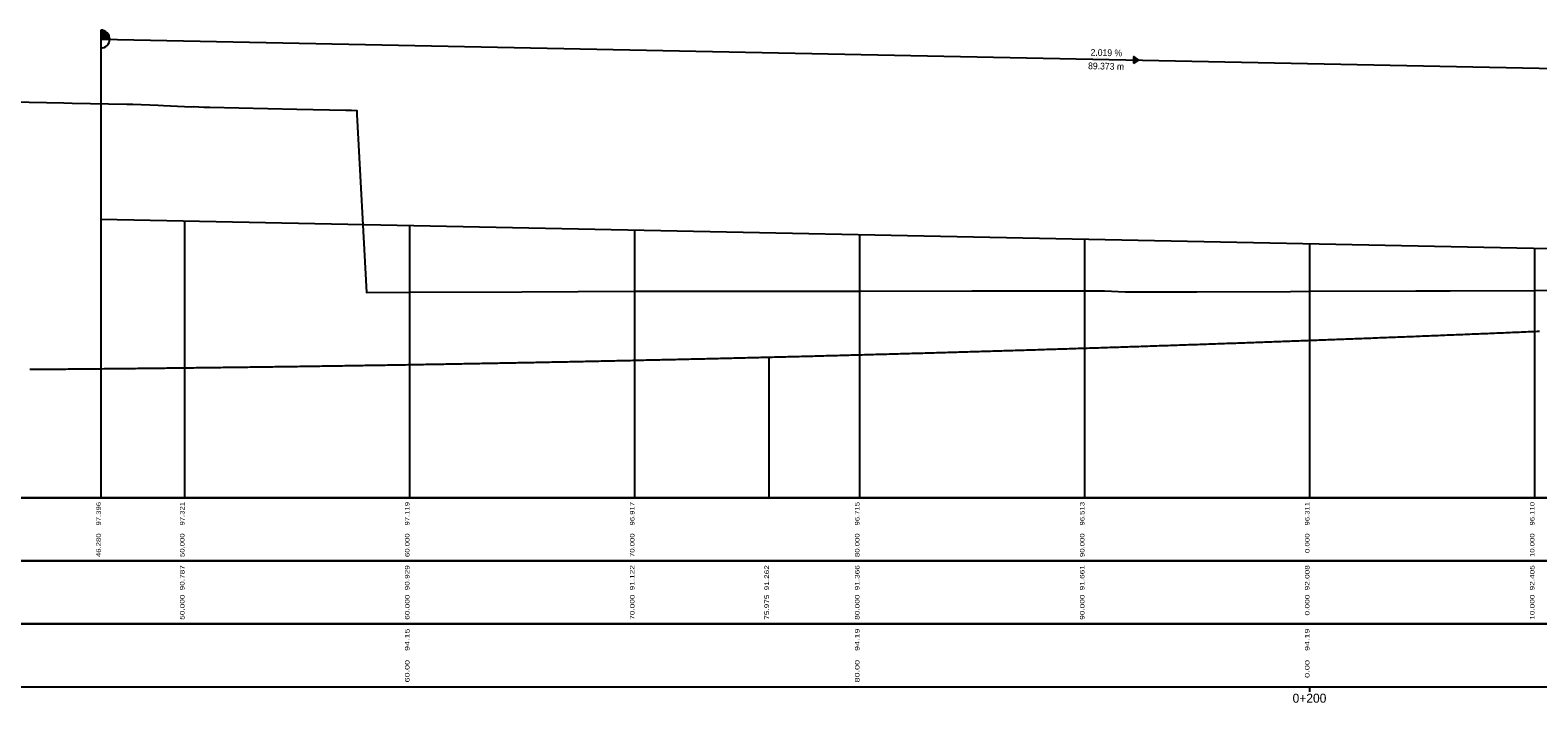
# Model space of a CAD drawing. Header units: metres. Extents: x 3458045 to 3462392, y 5482308 to 5484762.
# Tile 319 of 458: x 3460146 to 3460213, y 5484271 to 5484301. Entities that reach past the tile are written whole.
import ezdxf
from ezdxf.enums import TextEntityAlignment as Align

# ---------------------------------------------------------------- set-up
doc = ezdxf.new("R2010")
doc.units = ezdxf.units.M
doc.layers.get('0').update_dxf_attribs({"linetype": 'CONTINUOUS'})
doc.styles.add('TS001', font='Card001.shx', dxfattribs={"height": 0.2})

# ---------------------------------------------------------------- blocks, each defined once
blk = doc.blocks.new('SYMB14')
at = {"color": 0, "linetype": 'ByBlock'}
for p, q in [((0.02, 0.01), (0.02, -0.01)), ((0.06, 0.04), (0.06, -0.04)), ((0.1, 0.06), (0.1, -0.06)), ((0.14, 0.09), (0.14, -0.09)), ((0.18, 0.12), (0.18, -0.12)), ((0.22, 0.14), (0.22, -0.14)), ((0.26, 0.17), (0.26, -0.17)), ((0.3, 0.2), (0.3, -0.2)), ((0.34, 0.22), (0.34, -0.22)), ((0.38, 0.25), (0.38, -0.25)), ((0.42, 0.28), (0.42, -0.28)), ((0.46, 0.3), (0.46, -0.3)), ((0.5, 0.33), (0.5, -0.33)), ((0.54, 0.36), (0.54, -0.36)), ((0.58, 0.38), (0.58, -0.38)), ((0.62, 0.41), (0.62, -0.41)), ((0.66, 0.44), (0.66, -0.44)), ((0.7, 0.46), (0.7, -0.46)), ((0.74, 0.49), (0.74, -0.49))]:
    blk.add_line(p, q, dxfattribs=at)
at = {"color": 0, "linetype": 'ByBlock', "flags": 128}
blk.add_lwpolyline([(0.75, 0.5), (0, 0), (0.75, -0.5), (0.75, 0.5)], close=True, dxfattribs=at)

msp = doc.modelspace()

# ---------------------------------------------------------------- hatches: boundary and pattern name
at = {"linetype": 'Continuous'}
msp.add_hatch(color=2, dxfattribs=at).paths.add_polyline_path([(3460149.7377, 5484300.845), (3460149.7375, 5484300.8494), (3460149.7373, 5484300.8539), (3460149.7371, 5484300.8584), (3460149.7368, 5484300.8628), (3460149.7364, 5484300.8673), (3460149.736, 5484300.8717), (3460149.7356, 5484300.8762), (3460149.7351, 5484300.8806), (3460149.7346, 5484300.8851), (3460149.734, 5484300.8895), (3460149.7333, 5484300.8939), (3460149.7326, 5484300.8984), (3460149.7319, 5484300.9028), (3460149.7311, 5484300.9072), (3460149.7302, 5484300.9116), (3460149.7293, 5484300.9159), (3460149.7284, 5484300.9203), (3460149.7274, 5484300.9247), (3460149.7264, 5484300.929), (3460149.7253, 5484300.9334), (3460149.7241, 5484300.9377), (3460149.7229, 5484300.942), (3460149.7217, 5484300.9463), (3460149.7204, 5484300.9506), (3460149.7191, 5484300.9548), (3460149.7177, 5484300.9591), (3460149.7163, 5484300.9633), (3460149.7148, 5484300.9676), (3460149.7133, 5484300.9718), (3460149.7117, 5484300.976), (3460149.7101, 5484300.9801), (3460149.7085, 5484300.9843), (3460149.7068, 5484300.9884), (3460149.705, 5484300.9925), (3460149.7032, 5484300.9966), (3460149.7014, 5484301.0007), (3460149.6995, 5484301.0048), (3460149.6975, 5484301.0088), (3460149.6956, 5484301.0128), (3460149.6935, 5484301.0168), (3460149.6915, 5484301.0208), (3460149.6894, 5484301.0247), (3460149.6872, 5484301.0286), (3460149.685, 5484301.0325), (3460149.6828, 5484301.0364), (3460149.6805, 5484301.0402), (3460149.6782, 5484301.044), (3460149.6758, 5484301.0478), (3460149.6734, 5484301.0516), (3460149.6709, 5484301.0553), (3460149.6684, 5484301.059), (3460149.6659, 5484301.0627), (3460149.6633, 5484301.0664), (3460149.6607, 5484301.07), (3460149.658, 5484301.0736), (3460149.6553, 5484301.0772), (3460149.6526, 5484301.0807), (3460149.6498, 5484301.0842), (3460149.647, 5484301.0877), (3460149.6441, 5484301.0911), (3460149.6412, 5484301.0945), (3460149.6383, 5484301.0979), (3460149.6353, 5484301.1012), (3460149.6323, 5484301.1045), (3460149.6293, 5484301.1078), (3460149.6262, 5484301.1111), (3460149.6231, 5484301.1143), (3460149.6199, 5484301.1174), (3460149.6167, 5484301.1206), (3460149.6135, 5484301.1237), (3460149.6102, 5484301.1267), (3460149.6069, 5484301.1298), (3460149.6036, 5484301.1327), (3460149.6003, 5484301.1357), (3460149.5969, 5484301.1386), (3460149.5934, 5484301.1415), (3460149.59, 5484301.1443), (3460149.5865, 5484301.1471), (3460149.583, 5484301.1499), (3460149.5794, 5484301.1526), (3460149.5759, 5484301.1553), (3460149.5722, 5484301.1579), (3460149.5686, 5484301.1605), (3460149.5649, 5484301.1631), (3460149.5612, 5484301.1656), (3460149.5575, 5484301.1681), (3460149.5538, 5484301.1705), (3460149.55, 5484301.1729), (3460149.5462, 5484301.1753), (3460149.5424, 5484301.1776), (3460149.5385, 5484301.1798), (3460149.5346, 5484301.1821), (3460149.5307, 5484301.1842), (3460149.5268, 5484301.1864), (3460149.5228, 5484301.1885), (3460149.5189, 5484301.1905), (3460149.5149, 5484301.1925), (3460149.5108, 5484301.1945), (3460149.5068, 5484301.1964), (3460149.5027, 5484301.1982), (3460149.4986, 5484301.2001), (3460149.4945, 5484301.2018), (3460149.4904, 5484301.2036), (3460149.4863, 5484301.2053), (3460149.4821, 5484301.2069), (3460149.4779, 5484301.2085), (3460149.4737, 5484301.21), (3460149.4695, 5484301.2115), (3460149.4653, 5484301.213), (3460149.461, 5484301.2144), (3460149.4568, 5484301.2157), (3460149.4525, 5484301.217), (3460149.4482, 5484301.2183), (3460149.4439, 5484301.2195), (3460149.4396, 5484301.2207), (3460149.4352, 5484301.2218), (3460149.4309, 5484301.2228), (3460149.4266, 5484301.2238), (3460149.4222, 5484301.2248), (3460149.4178, 5484301.2257), (3460149.4134, 5484301.2266), (3460149.409, 5484301.2274), (3460149.4046, 5484301.2282), (3460149.4002, 5484301.2289), (3460149.3958, 5484301.2296), (3460149.3914, 5484301.2302), (3460149.3869, 5484301.2308), (3460149.3825, 5484301.2313), (3460149.378, 5484301.2318), (3460149.3736, 5484301.2322), (3460149.3691, 5484301.2326), (3460149.3647, 5484301.2329), (3460149.3602, 5484301.2332), (3460149.3557, 5484301.2334), (3460149.3513, 5484301.2336), (3460149.3468, 5484301.2337), (3460149.3423, 5484301.2338), (3460149.3379, 5484301.2338), (3460149.3379, 5484300.8338), (3460149.7378, 5484300.8257), (3460149.7378, 5484300.8271), (3460149.7378, 5484300.8316), (3460149.7378, 5484300.836), (3460149.7378, 5484300.8405)])

# ---------------------------------------------------------------- linework, layer by layer
at = {"color": 2}
for p, q in [((3460149.3378, 5484301.2338), (3460149.3378, 5484292.8338)), ((3460149.3378, 5484300.8338), (3460238.7104, 5484299.0293)), ((3459994.0579, 5484280.4377), (3460844.0579, 5484280.4377)), ((3460844.0579, 5484280.4377), (3459994.0579, 5484280.4377)), ((3459994.0579, 5484277.6377), (3460844.0579, 5484277.6377)), ((3460844.0579, 5484277.6377), (3459994.0579, 5484277.6377)), ((3459994.0579, 5484274.8377), (3460844.0579, 5484274.8377)), ((3460844.0579, 5484274.8377), (3459994.0579, 5484274.8377)), ((3459994.0579, 5484272.0377), (3460844.0579, 5484272.0377)), ((3460203.0579, 5484272.0377), (3460203.0579, 5484271.8177))]:
    msp.add_line(p, q, dxfattribs=at)
for p, q in [((3460149.3378, 5484292.8338), (3460149.3378, 5484280.4377)), ((3460153.0579, 5484292.7587), (3460153.0579, 5484280.4377)), ((3460163.0579, 5484292.5568), (3460163.0579, 5484280.4377)), ((3460173.0579, 5484292.3549), (3460173.0579, 5484280.4377)), ((3460183.0579, 5484292.153), (3460183.0579, 5484280.4377)), ((3460193.0579, 5484291.9511), (3460193.0579, 5484280.4377)), ((3460203.0579, 5484291.7492), (3460203.0579, 5484280.4377)), ((3460213.0579, 5484291.5472), (3460213.0579, 5484280.4377)), ((3460179.0334, 5484286.6994), (3460179.0334, 5484280.4377))]:
    msp.add_line(p, q)
at = {"color": 39, "flags": 128}
msp.add_lwpolyline([(3460143.0579, 5484298.087), (3460147.6895, 5484297.9979), (3460148.0579, 5484297.9909), (3460150.4998, 5484297.945), (3460150.5987, 5484297.9418), (3460150.7588, 5484297.9367), (3460151.8946, 5484297.892), (3460152.1215, 5484297.8797), (3460153.0579, 5484297.8418), (3460153.3538, 5484297.8298), (3460153.4789, 5484297.835), (3460153.9135, 5484297.8131), (3460154.1781, 5484297.8029), (3460158.0579, 5484297.728), (3460160.2274, 5484297.6834), (3460160.29, 5484297.6814), (3460160.4729, 5484297.6749), (3460160.7131, 5484297.6662), (3460160.7232, 5484297.4878), (3460161.1444, 5484289.5772), (3460163.0579, 5484289.586), (3460168.0579, 5484289.608), (3460173.0579, 5484289.6286), (3460173.5744, 5484289.6306), (3460175.5849, 5484289.6291), (3460176.1074, 5484289.6286), (3460178.0579, 5484289.6269), (3460178.8098, 5484289.6262), (3460183.0579, 5484289.632), (3460188.0579, 5484289.6386), (3460193.0579, 5484289.6448), (3460193.9408, 5484289.6459), (3460194.8627, 5484289.5953), (3460195.4106, 5484289.5947), (3460196.2696, 5484289.5956), (3460198.0579, 5484289.6038), (3460202.2141, 5484289.6225), (3460203.0579, 5484289.6261), (3460207.7795, 5484289.6465), (3460208.0579, 5484289.6468), (3460209.3035, 5484289.6479), (3460213.0579, 5484289.6608), (3460217.542, 5484289.6761)], dxfattribs=at)
at = {"color": 80, "flags": 128}
msp.add_lwpolyline([(3460149.3378, 5484292.8338), (3460213.7413, 5484291.5334)], dxfattribs=at)
at = {"color": 18, "true_color": 0x000000, "flags": 128}
msp.add_lwpolyline([(3460146.18, 5484286.1567), (3460146.28, 5484286.1575), (3460146.38, 5484286.1583), (3460146.48, 5484286.1592), (3460146.58, 5484286.16), (3460146.68, 5484286.1608), (3460146.78, 5484286.1617), (3460146.88, 5484286.1625), (3460146.98, 5484286.1634), (3460147.08, 5484286.1642), (3460147.18, 5484286.1651), (3460147.28, 5484286.166), (3460147.38, 5484286.1668), (3460147.48, 5484286.1677), (3460147.58, 5484286.1686), (3460147.68, 5484286.1695), (3460147.78, 5484286.1704), (3460147.88, 5484286.1713), (3460147.98, 5484286.1722), (3460148.08, 5484286.1731), (3460148.18, 5484286.174), (3460148.28, 5484286.1749), (3460148.38, 5484286.1758), (3460148.48, 5484286.1768), (3460148.58, 5484286.1777), (3460148.68, 5484286.1786), (3460148.78, 5484286.1796), (3460148.88, 5484286.1805), (3460148.98, 5484286.1815), (3460149.08, 5484286.1824), (3460149.18, 5484286.1834), (3460149.28, 5484286.1844), (3460149.38, 5484286.1853), (3460149.48, 5484286.1863), (3460149.58, 5484286.1873), (3460149.68, 5484286.1883), (3460149.78, 5484286.1893), (3460149.88, 5484286.1903), (3460149.98, 5484286.1913), (3460150.08, 5484286.1923), (3460150.18, 5484286.1933), (3460150.28, 5484286.1943), (3460150.38, 5484286.1953), (3460150.48, 5484286.1964), (3460150.58, 5484286.1974), (3460150.68, 5484286.1985), (3460150.78, 5484286.1995), (3460150.88, 5484286.2005), (3460150.98, 5484286.2016), (3460151.08, 5484286.2027), (3460151.18, 5484286.2037), (3460151.28, 5484286.2048), (3460151.38, 5484286.2059), (3460151.48, 5484286.207), (3460151.58, 5484286.208), (3460151.68, 5484286.2091), (3460151.78, 5484286.2102), (3460151.88, 5484286.2113), (3460151.98, 5484286.2124), (3460152.08, 5484286.2135), (3460152.18, 5484286.2147), (3460152.28, 5484286.2158), (3460152.38, 5484286.2169), (3460152.48, 5484286.218), (3460152.58, 5484286.2192), (3460152.68, 5484286.2203), (3460152.78, 5484286.2215), (3460152.88, 5484286.2226), (3460152.98, 5484286.2238), (3460153.08, 5484286.2249), (3460153.18, 5484286.2261), (3460153.28, 5484286.2273), (3460153.38, 5484286.2285), (3460153.48, 5484286.2296), (3460153.58, 5484286.2308), (3460153.68, 5484286.232), (3460153.78, 5484286.2332), (3460153.88, 5484286.2344), (3460153.98, 5484286.2356), (3460154.08, 5484286.2368), (3460154.18, 5484286.2381), (3460154.28, 5484286.2393), (3460154.38, 5484286.2405), (3460154.48, 5484286.2418), (3460154.58, 5484286.243), (3460154.68, 5484286.2442), (3460154.78, 5484286.2455), (3460154.88, 5484286.2467), (3460154.98, 5484286.248), (3460155.08, 5484286.2493), (3460155.18, 5484286.2505), (3460155.28, 5484286.2518), (3460155.38, 5484286.2531), (3460155.48, 5484286.2544), (3460155.58, 5484286.2557), (3460155.68, 5484286.257), (3460155.78, 5484286.2583), (3460155.88, 5484286.2596), (3460155.98, 5484286.2609), (3460156.08, 5484286.2622), (3460156.18, 5484286.2635), (3460156.28, 5484286.2648), (3460156.38, 5484286.2662), (3460156.48, 5484286.2675), (3460156.58, 5484286.2688), (3460156.68, 5484286.2702), (3460156.78, 5484286.2715), (3460156.88, 5484286.2729), (3460156.98, 5484286.2743), (3460157.08, 5484286.2756), (3460157.18, 5484286.277), (3460157.28, 5484286.2784), (3460157.38, 5484286.2798), (3460157.48, 5484286.2812), (3460157.58, 5484286.2825), (3460157.68, 5484286.2839), (3460157.78, 5484286.2853), (3460157.88, 5484286.2868), (3460157.98, 5484286.2882), (3460158.08, 5484286.2896), (3460158.18, 5484286.291), (3460158.28, 5484286.2924), (3460158.38, 5484286.2939), (3460158.48, 5484286.2953), (3460158.58, 5484286.2967), (3460158.68, 5484286.2982), (3460158.78, 5484286.2997), (3460158.88, 5484286.3011), (3460158.98, 5484286.3026), (3460159.08, 5484286.304), (3460159.18, 5484286.3055), (3460159.28, 5484286.307), (3460159.38, 5484286.3085), (3460159.48, 5484286.31), (3460159.58, 5484286.3115), (3460159.68, 5484286.313), (3460159.78, 5484286.3145), (3460159.88, 5484286.316), (3460159.98, 5484286.3175), (3460160.08, 5484286.319), (3460160.18, 5484286.3205), (3460160.28, 5484286.3221), (3460160.38, 5484286.3236), (3460160.48, 5484286.3251), (3460160.58, 5484286.3267), (3460160.68, 5484286.3282), (3460160.78, 5484286.3298), (3460160.88, 5484286.3314), (3460160.98, 5484286.3329), (3460161.08, 5484286.3345), (3460161.18, 5484286.3361), (3460161.28, 5484286.3377), (3460161.38, 5484286.3392), (3460161.48, 5484286.3408), (3460161.58, 5484286.3424), (3460161.68, 5484286.344), (3460161.78, 5484286.3456), (3460161.88, 5484286.3473), (3460161.98, 5484286.3489), (3460162.08, 5484286.3505), (3460162.18, 5484286.3521), (3460162.28, 5484286.3538), (3460162.38, 5484286.3554), (3460162.48, 5484286.357), (3460162.58, 5484286.3587), (3460162.68, 5484286.3603), (3460162.78, 5484286.362), (3460162.88, 5484286.3637), (3460162.98, 5484286.3653), (3460163.08, 5484286.367), (3460163.18, 5484286.3687), (3460163.28, 5484286.3704), (3460163.38, 5484286.3721), (3460163.48, 5484286.3737), (3460163.58, 5484286.3754), (3460163.68, 5484286.3771), (3460163.78, 5484286.3789), (3460163.88, 5484286.3806), (3460163.98, 5484286.3823), (3460164.08, 5484286.384), (3460164.18, 5484286.3857), (3460164.28, 5484286.3875), (3460164.38, 5484286.3892), (3460164.48, 5484286.391), (3460164.58, 5484286.3927), (3460164.68, 5484286.3945), (3460164.78, 5484286.3962), (3460164.88, 5484286.398), (3460164.98, 5484286.3998), (3460165.08, 5484286.4015), (3460165.18, 5484286.4033), (3460165.28, 5484286.4051), (3460165.38, 5484286.4069), (3460165.48, 5484286.4087), (3460165.58, 5484286.4105), (3460165.68, 5484286.4123), (3460165.78, 5484286.4141), (3460165.88, 5484286.4159), (3460165.98, 5484286.4178), (3460166.08, 5484286.4196), (3460166.18, 5484286.4214), (3460166.28, 5484286.4233), (3460166.38, 5484286.4251), (3460166.48, 5484286.4269), (3460166.58, 5484286.4288), (3460166.68, 5484286.4307), (3460166.78, 5484286.4325), (3460166.88, 5484286.4344), (3460166.98, 5484286.4363), (3460167.08, 5484286.4381), (3460167.18, 5484286.44), (3460167.28, 5484286.4419), (3460167.38, 5484286.4438), (3460167.48, 5484286.4457), (3460167.58, 5484286.4476), (3460167.68, 5484286.4495), (3460167.78, 5484286.4514), (3460167.88, 5484286.4533), (3460167.98, 5484286.4553), (3460168.08, 5484286.4572), (3460168.18, 5484286.4591), (3460168.28, 5484286.4611), (3460168.38, 5484286.463), (3460168.48, 5484286.465), (3460168.58, 5484286.4669), (3460168.68, 5484286.4689), (3460168.78, 5484286.4708), (3460168.88, 5484286.4728), (3460168.98, 5484286.4748), (3460169.08, 5484286.4768), (3460169.18, 5484286.4787), (3460169.28, 5484286.4807), (3460169.38, 5484286.4827), (3460169.48, 5484286.4847), (3460169.58, 5484286.4867), (3460169.68, 5484286.4888), (3460169.78, 5484286.4908), (3460169.88, 5484286.4928), (3460169.98, 5484286.4948), (3460170.08, 5484286.4968), (3460170.18, 5484286.4989), (3460170.28, 5484286.5009), (3460170.38, 5484286.503), (3460170.48, 5484286.505), (3460170.58, 5484286.5071), (3460170.68, 5484286.5091), (3460170.78, 5484286.5112), (3460170.88, 5484286.5133), (3460170.98, 5484286.5154), (3460171.08, 5484286.5174), (3460171.18, 5484286.5195), (3460171.28, 5484286.5216), (3460171.38, 5484286.5237), (3460171.48, 5484286.5258), (3460171.58, 5484286.5279), (3460171.68, 5484286.53), (3460171.78, 5484286.5322), (3460171.88, 5484286.5343), (3460171.98, 5484286.5364), (3460172.08, 5484286.5385), (3460172.18, 5484286.5407), (3460172.28, 5484286.5428), (3460172.38, 5484286.545), (3460172.48, 5484286.5471), (3460172.58, 5484286.5493), (3460172.68, 5484286.5515), (3460172.78, 5484286.5536), (3460172.88, 5484286.5558), (3460172.98, 5484286.558), (3460173.08, 5484286.5602), (3460173.18, 5484286.5623), (3460173.28, 5484286.5645), (3460173.38, 5484286.5667), (3460173.48, 5484286.5689), (3460173.58, 5484286.5712), (3460173.68, 5484286.5734), (3460173.78, 5484286.5756), (3460173.88, 5484286.5778), (3460173.98, 5484286.5801), (3460174.08, 5484286.5823), (3460174.18, 5484286.5845), (3460174.28, 5484286.5868), (3460174.38, 5484286.589), (3460174.48, 5484286.5913), (3460174.58, 5484286.5935), (3460174.68, 5484286.5958), (3460174.78, 5484286.5981), (3460174.88, 5484286.6004), (3460174.98, 5484286.6026), (3460175.08, 5484286.6049), (3460175.18, 5484286.6072), (3460175.28, 5484286.6095), (3460175.38, 5484286.6118), (3460175.48, 5484286.6141), (3460175.58, 5484286.6164), (3460175.68, 5484286.6188), (3460175.78, 5484286.6211), (3460175.88, 5484286.6234), (3460175.98, 5484286.6257), (3460176.08, 5484286.6281), (3460176.18, 5484286.6304), (3460176.28, 5484286.6328), (3460176.38, 5484286.6351), (3460176.48, 5484286.6375), (3460176.58, 5484286.6398), (3460176.68, 5484286.6422), (3460176.78, 5484286.6446), (3460176.88, 5484286.647), (3460176.98, 5484286.6493), (3460177.08, 5484286.6517), (3460177.18, 5484286.6541), (3460177.28, 5484286.6565), (3460177.38, 5484286.6589), (3460177.48, 5484286.6613), (3460177.58, 5484286.6638), (3460177.68, 5484286.6662), (3460177.78, 5484286.6686), (3460177.88, 5484286.671), (3460177.98, 5484286.6735), (3460178.08, 5484286.6759), (3460178.18, 5484286.6783), (3460178.28, 5484286.6808), (3460178.38, 5484286.6833), (3460178.48, 5484286.6857), (3460178.58, 5484286.6882), (3460178.68, 5484286.6906), (3460178.78, 5484286.6931), (3460178.88, 5484286.6956), (3460178.98, 5484286.6981), (3460179.08, 5484286.7006), (3460179.18, 5484286.7031), (3460179.28, 5484286.7056), (3460179.38, 5484286.7081), (3460179.48, 5484286.7106), (3460179.58, 5484286.7131), (3460179.68, 5484286.7156), (3460179.78, 5484286.7182), (3460179.88, 5484286.7207), (3460179.98, 5484286.7232), (3460180.08, 5484286.7258), (3460180.18, 5484286.7283), (3460180.28, 5484286.7309), (3460180.38, 5484286.7334), (3460180.48, 5484286.736), (3460180.58, 5484286.7386), (3460180.68, 5484286.7411), (3460180.78, 5484286.7437), (3460180.88, 5484286.7463), (3460180.98, 5484286.7489), (3460181.08, 5484286.7515), (3460181.18, 5484286.7541), (3460181.28, 5484286.7567), (3460181.38, 5484286.7593), (3460181.48, 5484286.7619), (3460181.58, 5484286.7645), (3460181.68, 5484286.7671), (3460181.78, 5484286.7698), (3460181.88, 5484286.7724), (3460181.98, 5484286.775), (3460182.08, 5484286.7777), (3460182.18, 5484286.7803), (3460182.28, 5484286.783), (3460182.38, 5484286.7857), (3460182.48, 5484286.7883), (3460182.58, 5484286.791), (3460182.68, 5484286.7937), (3460182.78, 5484286.7963), (3460182.88, 5484286.799), (3460182.98, 5484286.8017), (3460183.08, 5484286.8044), (3460183.18, 5484286.8071), (3460183.28, 5484286.8098), (3460183.38, 5484286.8125), (3460183.48, 5484286.8153), (3460183.58, 5484286.818), (3460183.68, 5484286.8207), (3460183.78, 5484286.8234), (3460183.88, 5484286.8262), (3460183.98, 5484286.8289), (3460184.08, 5484286.8317), (3460184.18, 5484286.8344), (3460184.28, 5484286.8372), (3460184.38, 5484286.8399), (3460184.48, 5484286.8427), (3460184.58, 5484286.8455), (3460184.68, 5484286.8482), (3460184.78, 5484286.851), (3460184.88, 5484286.8538), (3460184.98, 5484286.8566), (3460185.08, 5484286.8594), (3460185.18, 5484286.8622), (3460185.28, 5484286.865), (3460185.38, 5484286.8678), (3460185.48, 5484286.8706), (3460185.58, 5484286.8735), (3460185.68, 5484286.8763), (3460185.78, 5484286.8791), (3460185.88, 5484286.882), (3460185.98, 5484286.8848), (3460186.08, 5484286.8877), (3460186.18, 5484286.8905), (3460186.28, 5484286.8934), (3460186.38, 5484286.8962), (3460186.48, 5484286.8991), (3460186.58, 5484286.902), (3460186.68, 5484286.9049), (3460186.78, 5484286.9077), (3460186.88, 5484286.9106), (3460186.98, 5484286.9135), (3460187.08, 5484286.9164), (3460187.18, 5484286.9193), (3460187.28, 5484286.9222), (3460187.38, 5484286.9252), (3460187.48, 5484286.9281), (3460187.58, 5484286.931), (3460187.68, 5484286.9339), (3460187.78, 5484286.9369), (3460187.88, 5484286.9398), (3460187.98, 5484286.9428), (3460188.08, 5484286.9457), (3460188.18, 5484286.9487), (3460188.28, 5484286.9516), (3460188.38, 5484286.9546), (3460188.48, 5484286.9576), (3460188.58, 5484286.9605), (3460188.68, 5484286.9635), (3460188.78, 5484286.9665), (3460188.88, 5484286.9695), (3460188.98, 5484286.9725), (3460189.08, 5484286.9755), (3460189.18, 5484286.9785), (3460189.28, 5484286.9815), (3460189.38, 5484286.9845), (3460189.48, 5484286.9876), (3460189.58, 5484286.9906), (3460189.68, 5484286.9936), (3460189.78, 5484286.9967), (3460189.88, 5484286.9997), (3460189.98, 5484287.0028), (3460190.08, 5484287.0058), (3460190.18, 5484287.0089), (3460190.28, 5484287.0119), (3460190.38, 5484287.015), (3460190.48, 5484287.0181), (3460190.58, 5484287.0211), (3460190.68, 5484287.0242), (3460190.78, 5484287.0273), (3460190.88, 5484287.0304), (3460190.98, 5484287.0335), (3460191.08, 5484287.0366), (3460191.18, 5484287.0397), (3460191.28, 5484287.0428), (3460191.38, 5484287.046), (3460191.48, 5484287.0491), (3460191.58, 5484287.0522), (3460191.68, 5484287.0554), (3460191.78, 5484287.0585), (3460191.88, 5484287.0616), (3460191.98, 5484287.0648), (3460192.08, 5484287.0679), (3460192.18, 5484287.0711), (3460192.28, 5484287.0743), (3460192.38, 5484287.0774), (3460192.48, 5484287.0806), (3460192.58, 5484287.0838), (3460192.68, 5484287.087), (3460192.78, 5484287.0902), (3460192.88, 5484287.0934), (3460192.98, 5484287.0966), (3460193.08, 5484287.0998), (3460193.18, 5484287.103), (3460193.28, 5484287.1062), (3460193.38, 5484287.1094), (3460193.48, 5484287.1127), (3460193.58, 5484287.1159), (3460193.68, 5484287.1191), (3460193.78, 5484287.1224), (3460193.88, 5484287.1256), (3460193.98, 5484287.1289), (3460194.08, 5484287.1321), (3460194.18, 5484287.1354), (3460194.28, 5484287.1387), (3460194.38, 5484287.1419), (3460194.48, 5484287.1452), (3460194.58, 5484287.1485), (3460194.68, 5484287.1518), (3460194.78, 5484287.1551), (3460194.88, 5484287.1584), (3460194.98, 5484287.1617), (3460195.08, 5484287.165), (3460195.18, 5484287.1683), (3460195.28, 5484287.1716), (3460195.38, 5484287.1749), (3460195.48, 5484287.1783), (3460195.58, 5484287.1816), (3460195.68, 5484287.1849), (3460195.78, 5484287.1883), (3460195.88, 5484287.1916), (3460195.98, 5484287.195), (3460196.08, 5484287.1984), (3460196.18, 5484287.2017), (3460196.28, 5484287.2051), (3460196.38, 5484287.2085), (3460196.48, 5484287.2118), (3460196.58, 5484287.2152), (3460196.68, 5484287.2186), (3460196.78, 5484287.222), (3460196.88, 5484287.2254), (3460196.98, 5484287.2288), (3460197.08, 5484287.2322), (3460197.18, 5484287.2356), (3460197.28, 5484287.2391), (3460197.38, 5484287.2425), (3460197.48, 5484287.2459), (3460197.58, 5484287.2494), (3460197.68, 5484287.2528), (3460197.78, 5484287.2563), (3460197.88, 5484287.2597), (3460197.98, 5484287.2632), (3460198.08, 5484287.2666), (3460198.18, 5484287.2701), (3460198.28, 5484287.2736), (3460198.38, 5484287.277), (3460198.48, 5484287.2805), (3460198.58, 5484287.284), (3460198.68, 5484287.2875), (3460198.78, 5484287.291), (3460198.88, 5484287.2945), (3460198.98, 5484287.298), (3460199.08, 5484287.3015), (3460199.18, 5484287.305), (3460199.28, 5484287.3086), (3460199.38, 5484287.3121), (3460199.48, 5484287.3156), (3460199.58, 5484287.3192), (3460199.68, 5484287.3227), (3460199.78, 5484287.3263), (3460199.88, 5484287.3298), (3460199.98, 5484287.3334), (3460200.08, 5484287.3369), (3460200.18, 5484287.3405), (3460200.28, 5484287.3441), (3460200.38, 5484287.3477), (3460200.48, 5484287.3512), (3460200.58, 5484287.3548), (3460200.68, 5484287.3584), (3460200.78, 5484287.362), (3460200.88, 5484287.3656), (3460200.98, 5484287.3692), (3460201.08, 5484287.3729), (3460201.18, 5484287.3765), (3460201.28, 5484287.3801), (3460201.38, 5484287.3837), (3460201.48, 5484287.3874), (3460201.58, 5484287.391), (3460201.68, 5484287.3947), (3460201.78, 5484287.3983), (3460201.88, 5484287.402), (3460201.98, 5484287.4056), (3460202.08, 5484287.4093), (3460202.18, 5484287.413), (3460202.28, 5484287.4166), (3460202.38, 5484287.4203), (3460202.48, 5484287.424), (3460202.58, 5484287.4277), (3460202.68, 5484287.4314), (3460202.78, 5484287.4351), (3460202.88, 5484287.4388), (3460202.98, 5484287.4425), (3460203.08, 5484287.4462), (3460203.18, 5484287.45), (3460203.28, 5484287.4537), (3460203.38, 5484287.4574), (3460203.48, 5484287.4612), (3460203.58, 5484287.4649), (3460203.68, 5484287.4687), (3460203.78, 5484287.4724), (3460203.88, 5484287.4762), (3460203.98, 5484287.4799), (3460204.08, 5484287.4837), (3460204.18, 5484287.4875), (3460204.28, 5484287.4912), (3460204.38, 5484287.495), (3460204.48, 5484287.4988), (3460204.58, 5484287.5026), (3460204.68, 5484287.5064), (3460204.78, 5484287.5102), (3460204.88, 5484287.514), (3460204.98, 5484287.5178), (3460205.08, 5484287.5217), (3460205.18, 5484287.5255), (3460205.28, 5484287.5293), (3460205.38, 5484287.5332), (3460205.48, 5484287.537), (3460205.58, 5484287.5408), (3460205.68, 5484287.5447), (3460205.78, 5484287.5485), (3460205.88, 5484287.5524), (3460205.98, 5484287.5563), (3460206.08, 5484287.5601), (3460206.18, 5484287.564), (3460206.28, 5484287.5679), (3460206.38, 5484287.5718), (3460206.48, 5484287.5757), (3460206.58, 5484287.5796), (3460206.68, 5484287.5835), (3460206.78, 5484287.5874), (3460206.88, 5484287.5913), (3460206.98, 5484287.5952), (3460207.08, 5484287.5991), (3460207.18, 5484287.6031), (3460207.28, 5484287.607), (3460207.38, 5484287.6109), (3460207.48, 5484287.6149), (3460207.58, 5484287.6188), (3460207.68, 5484287.6228), (3460207.78, 5484287.6267), (3460207.88, 5484287.6307), (3460207.98, 5484287.6347), (3460208.08, 5484287.6386), (3460208.18, 5484287.6426), (3460208.28, 5484287.6466), (3460208.38, 5484287.6506), (3460208.48, 5484287.6546), (3460208.58, 5484287.6586), (3460208.68, 5484287.6626), (3460208.78, 5484287.6666), (3460208.88, 5484287.6706), (3460208.98, 5484287.6746), (3460209.08, 5484287.6786), (3460209.18, 5484287.6827), (3460209.28, 5484287.6867), (3460209.38, 5484287.6907), (3460209.48, 5484287.6948), (3460209.58, 5484287.6988), (3460209.68, 5484287.7029), (3460209.78, 5484287.707), (3460209.88, 5484287.711), (3460209.98, 5484287.7151), (3460210.08, 5484287.7192), (3460210.18, 5484287.7232), (3460210.28, 5484287.7273), (3460210.38, 5484287.7314), (3460210.48, 5484287.7355), (3460210.58, 5484287.7396), (3460210.68, 5484287.7437), (3460210.78, 5484287.7478), (3460210.88, 5484287.752), (3460210.98, 5484287.7561), (3460211.08, 5484287.7602), (3460211.18, 5484287.7643), (3460211.28, 5484287.7685), (3460211.38, 5484287.7726), (3460211.48, 5484287.7768), (3460211.58, 5484287.7809), (3460211.68, 5484287.7851), (3460211.78, 5484287.7892), (3460211.88, 5484287.7934), (3460211.98, 5484287.7976), (3460212.08, 5484287.8017), (3460212.18, 5484287.8059), (3460212.28, 5484287.8101), (3460212.38, 5484287.8143), (3460212.48, 5484287.8185), (3460212.58, 5484287.8227), (3460212.68, 5484287.8269), (3460212.78, 5484287.8311), (3460212.88, 5484287.8353), (3460212.98, 5484287.8396), (3460213.08, 5484287.8438), (3460213.18, 5484287.848), (3460213.28, 5484287.8523)], dxfattribs=at)
at = {"color": 2}
msp.add_arc((3460149.3378, 5484300.8338), 0.4, 270, 90, dxfattribs=at)

# ---------------------------------------------------------------- block references
at = {"color": 2, "xscale": 0.3000000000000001, "yscale": 0.3000000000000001, "zscale": 0.3000000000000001, "rotation": 178.8434599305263}
msp.add_blockref('SYMB14', (3460195.4738, 5484299.9023), dxfattribs=at)

# ---------------------------------------------------------------- texts
at = {"color": 2, "style": 'TS001'}
for s, width, p, p2 in [('89.373 m', 1.212828, (3460193.2152, 5484299.4978), (3460194.8149, 5484299.4655)), ('2.019 %', 1.151899, (3460193.3273, 5484300.0957), (3460194.727, 5484300.0674))]:
    msp.add_text(s, height=0.3, rotation=358.84346, dxfattribs=dict(at, width=width)).set_placement(p, p2, align=Align.FIT)
at = {"style": 'TS001'}
for s, width, p, p2 in [('97.396', 1.638, (3460149.3378, 5484279.2127), (3460149.3378, 5484280.2627)), ('97.321', 1.692149, (3460153.0579, 5484279.2127), (3460153.0579, 5484280.2627)), ('97.119', 1.82, (3460163.0579, 5484279.2127), (3460163.0579, 5484280.2627)), ('96.917', 1.70625, (3460173.0579, 5484279.2127), (3460173.0579, 5484280.2627)), ('96.715', 1.685185, (3460183.0579, 5484279.2127), (3460183.0579, 5484280.2627)), ('96.513', 1.772727, (3460193.0579, 5484279.2127), (3460193.0579, 5484280.2627)), ('96.311', 1.904651, (3460203.0579, 5484279.2127), (3460203.0579, 5484280.2627)), ('96.110', 1.861364, (3460213.0579, 5484279.2127), (3460213.0579, 5484280.2627)), ('46.280', 1.575, (3460149.3378, 5484277.8127), (3460149.3378, 5484278.8627)), ('50.000', 1.551136, (3460153.0579, 5484277.8127), (3460153.0579, 5484278.8627)), ('60.000', 1.562977, (3460163.0579, 5484277.8127), (3460163.0579, 5484278.8627)), ('70.000', 1.505515, (3460173.0579, 5484277.8127), (3460173.0579, 5484278.8627)), ('80.000', 1.562977, (3460183.0579, 5484277.8127), (3460183.0579, 5484278.8627)), ('90.000', 1.575, (3460193.0579, 5484277.8127), (3460193.0579, 5484278.8627)), ('0.000', 1.579861, (3460203.0579, 5484277.9877), (3460203.0579, 5484278.8627)), ('10.000', 1.65121, (3460213.0579, 5484277.8127), (3460213.0579, 5484278.8627)), ('90.787', 1.617778, (3460153.0579, 5484276.3311), (3460153.0579, 5484277.4511)), ('90.929', 1.76129, (3460163.0579, 5484276.3311), (3460163.0579, 5484277.4511)), ('91.122', 1.976471, (3460173.0579, 5484276.3311), (3460173.0579, 5484277.4511)), ('91.262', 1.858723, (3460179.0334, 5484276.3311), (3460179.0334, 5484277.4511)), ('91.366', 1.915789, (3460183.0579, 5484276.3311), (3460183.0579, 5484277.4511)), ('91.661', 2.012903, (3460193.0579, 5484276.3311), (3460193.0579, 5484277.4511)), ('92.008', 1.712941, (3460203.0579, 5484276.3311), (3460203.0579, 5484277.4511)), ('92.405', 1.673563, (3460213.0579, 5484276.3311), (3460213.0579, 5484277.4511)), ('50.000', 1.654545, (3460153.0579, 5484275.0244), (3460153.0579, 5484276.1444)), ('60.000', 1.667176, (3460163.0579, 5484275.0244), (3460163.0579, 5484276.1444)), ('70.000', 1.605882, (3460173.0579, 5484275.0244), (3460173.0579, 5484276.1444)), ('75.975', 1.623792, (3460179.0334, 5484275.0244), (3460179.0334, 5484276.1444)), ('80.000', 1.667176, (3460183.0579, 5484275.0244), (3460183.0579, 5484276.1444)), ('90.000', 1.68, (3460193.0579, 5484275.0244), (3460193.0579, 5484276.1444)), ('0.000', 1.685185, (3460203.0579, 5484275.2111), (3460203.0579, 5484276.1444)), ('10.000', 1.76129, (3460213.0579, 5484275.0244), (3460213.0579, 5484276.1444)), ('94.15', 2.010309, (3460163.0579, 5484273.6377), (3460163.0579, 5484274.6377)), ('94.19', 2.052632, (3460183.0579, 5484273.6377), (3460183.0579, 5484274.6377)), ('94.19', 2.052632, (3460203.0579, 5484273.6377), (3460203.0579, 5484274.6377)), ('60.00', 1.839623, (3460163.0579, 5484272.2377), (3460163.0579, 5484273.2377)), ('80.00', 1.839623, (3460183.0579, 5484272.2377), (3460183.0579, 5484273.2377)), ('0.00', 1.879518, (3460203.0579, 5484272.4377), (3460203.0579, 5484273.2377))]:
    msp.add_text(s, height=0.2, rotation=90, dxfattribs=dict(at, width=width)).set_placement(p, p2, align=Align.FIT)
at = {"color": 2, "style": 'TS001', "width": 1.234177}
msp.add_text('0+200', height=0.4, dxfattribs=at).set_placement((3460202.3079, 5484271.3377), (3460203.8079, 5484271.3377), align=Align.FIT)

doc.saveas('drawing.dxf')
